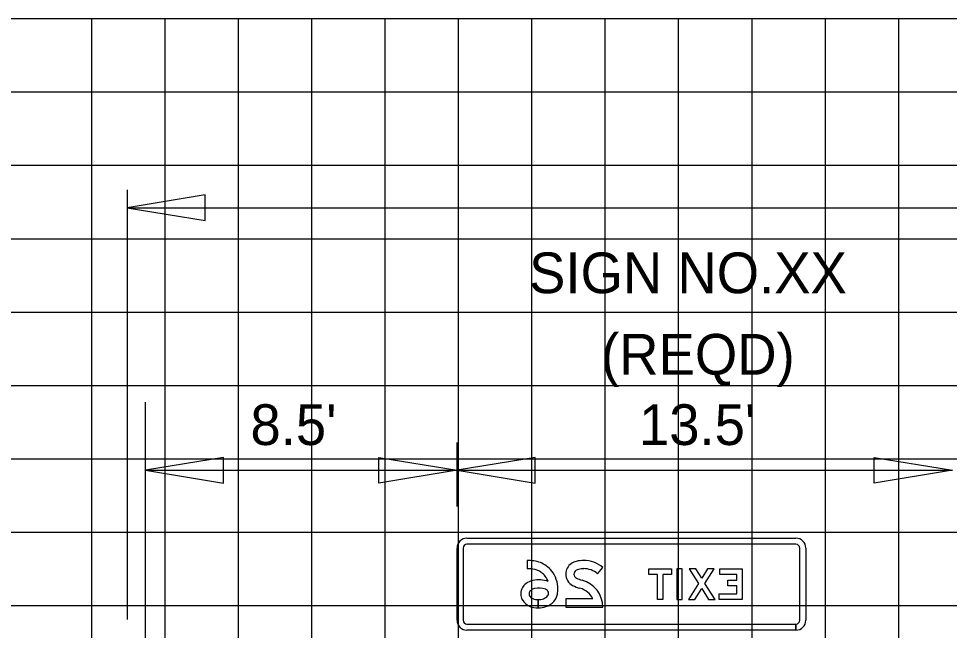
# Model space of a CAD drawing. Extents: x 1797809 to 2198143, y 249608 to 1237864.
# Drawn here: x 2197302.09 to 2197327.47, y 1237206.43 to 1237223.11 of the extents above; entities that cross this region are included whole.
import ezdxf

# ---------------------------------------------------------------- set-up
doc = ezdxf.new("R2010")
doc.units = 0
for name, color, linetype in [('3', 7, 'Continuous'), ('Default', 7, 'Continuous'), ('GSBWFILL', 7, 'Continuous'), ('GSCOLORFILL', 7, 'Continuous'), ('GSDIMS', 7, 'Continuous'), ('GSOUTLINE', 7, 'Continuous'), ('GSSHT', 7, 'Continuous'), ('Level 55', 7, 'Continuous')]:
    doc.layers.add(name, color=color, linetype=linetype)

msp = doc.modelspace()

# ---------------------------------------------------------------- linework, layer by layer
at = {"layer": '3'}
for p, q in [((2197305.049, 1237218.437), (2197305.049, 1237206.72)), ((2197305.049, 1237217.95), (2197391.106, 1237217.95))]:
    msp.add_line(p, q, dxfattribs=at)
at = {"layer": 'Default'}
msp.add_line((2197305.549, 1237205.108), (2197305.549, 1237212.648), dxfattribs=at)
at = {"layer": 'GSBWFILL'}
for points in [[(2197315.96, 1237208.333), (2197315.96, 1237208.108)], [(2197317.877, 1237207.97), (2197318.022, 1237208.142)], [(2197316.258, 1237207.265), (2197316.258, 1237207.04)], [(2197316.258, 1237207.04), (2197316.258, 1237207.265)], [(2197317.747, 1237207.286), (2197317.01, 1237207.286), (2197317.01, 1237207.061), (2197318.022, 1237207.061)]]:
    msp.add_lwpolyline(points, dxfattribs=at)
for points in [[(2197319.897, 1237207.953), (2197319.66, 1237207.953), (2197319.66, 1237207.27), (2197319.51, 1237207.27), (2197319.51, 1237207.953), (2197319.272, 1237207.953), (2197319.272, 1237208.103), (2197319.897, 1237208.103)], [(2197320.189, 1237207.27), (2197320.189, 1237208.103), (2197320.039, 1237208.103), (2197320.039, 1237207.27)], [(2197320.533, 1237207.27), (2197320.718, 1237207.565), (2197320.903, 1237207.27), (2197321.08, 1237207.27), (2197320.806, 1237207.706), (2197321.055, 1237208.103), (2197320.878, 1237208.103), (2197320.718, 1237207.847), (2197320.558, 1237208.103), (2197320.38, 1237208.103), (2197320.629, 1237207.706), (2197320.355, 1237207.27)], [(2197321.197, 1237207.42), (2197321.672, 1237207.42), (2197321.672, 1237207.644), (2197321.426, 1237207.644), (2197321.426, 1237207.794), (2197321.672, 1237207.794), (2197321.672, 1237207.953), (2197321.21, 1237207.953), (2197321.21, 1237208.103), (2197321.822, 1237208.103), (2197321.822, 1237207.27), (2197321.197, 1237207.27)]]:
    msp.add_lwpolyline(points, close=True, dxfattribs=at)
for centre, major_axis, start_param, end_param in [((2197315.96, 1237206.981), (0, -1.352), 3.007438, 3.141593), ((2197317.5, 1237207.543), (0, -0.79), 3.141593, 3.401668), ((2197317.5, 1237207.527), (0, -0.807), 2.437833, 3.141593), ((2197315.96, 1237206.981), (0, -1.127), 3.007438, 3.141593), ((2197316.044, 1237207.598), (0, -0.505), 2.503122, 3.007438), ((2197316.044, 1237207.598), (0, -0.73), 2.503122, 3.007438), ((2197315.947, 1237207.467), (0, -0.893), 2.274779, 2.503129), ((2197317.351, 1237207.962), (0, -0.342), 3.717847, 4.712389), ((2197317.415, 1237207.864), (0, -0.458), 3.401668, 3.717847), ((2197317.415, 1237207.864), (0, -0.233), 3.401668, 3.717847), ((2197317.5, 1237207.543), (0, -0.565), 3.141593, 3.401668), ((2197317.5, 1237207.527), (0, -0.582), 2.437833, 3.141593), ((2197315.947, 1237207.467), (0, -0.668), 2.281348, 2.503131), ((2197316, 1237207.553), (0, -0.572), 1.946387, 2.228676), ((2197316, 1237207.553), (0, -0.797), 1.570796, 2.236187), ((2197317.359, 1237207.962), (0, -0.349), 4.712389, 5.798451), ((2197317.351, 1237207.962), (0, -0.117), 3.717847, 4.712389), ((2197317.359, 1237207.962), (0, -0.124), 4.712389, 5.798451), ((2197317.629, 1237208.475), (0, -0.704), 5.798451, 6.032655), ((2197316.137, 1237207.421), (0, -0.352), 4.186921, 4.712389), ((2197316.122, 1237207.43), (0, -0.335), 3.790286, 4.186921), ((2197316.214, 1237207.309), (0, -0.487), 3.334761, 3.790282), ((2197316.214, 1237207.309), (0, -0.262), 3.334763, 3.790278), ((2197316.279, 1237206.973), (0, -0.829), 2.831599, 3.334759), ((2197316.279, 1237206.973), (0, -0.604), 2.831599, 3.334759), ((2197317.629, 1237208.475), (0, -0.929), 5.798451, 6.032655), ((2197317.267, 1237207.061), (0, -0.53), 2.009535, 2.891063), ((2197317.267, 1237207.061), (0, -0.755), 1.570796, 2.891063), ((2197316.124, 1237207.421), (0, -0.34), 4.712389, 5.195335), ((2197316.137, 1237207.421), (0, -0.127), 4.186921, 4.712389), ((2197316.124, 1237207.421), (0, -0.115), 4.712389, 5.163692), ((2197316.186, 1237207.47), (0, -0.192), 5.252339, 5.909908), ((2197316.122, 1237207.43), (0, -0.11), 3.790286, 4.186921), ((2197316.314, 1237207.548), (0, -0.274), 0.317835, 0.837468), ((2197316.422, 1237207.436), (0, -0.119), 0.925029, 2.790003), ((2197316.387, 1237207.483), (0, -0.402), 0.837468, 1.392674), ((2197316.131, 1237207.553), (0, -0.666), 1.356974, 1.570796), ((2197316.186, 1237207.47), (0, -0.417), 5.230268, 5.909903), ((2197316.258, 1237207.654), (0, -0.615), 5.909899, 6.283134), ((2197316.258, 1237207.654), (0, -0.39), 5.909899, 6.283105), ((2197316.258, 1237207.719), (0, -0.454), 0, 0.317835), ((2197316.258, 1237207.719), (0, -0.679), 0, 0.317835), ((2197316.314, 1237207.548), (0, -0.499), 0.317835, 0.837468)]:
    msp.add_ellipse(centre, major_axis=major_axis, ratio=0.999994, start_param=start_param, end_param=end_param, dxfattribs=at)
at = {"layer": 'GSCOLORFILL'}
for p, q in [((2197314.318, 1237208.941), (2197323.285, 1237208.941)), ((2197314.047, 1237206.703), (2197314.047, 1237208.67)), ((2197314.214, 1237208.67), (2197314.214, 1237206.703)), ((2197323.285, 1237208.774), (2197314.318, 1237208.774)), ((2197323.389, 1237206.703), (2197323.389, 1237208.67)), ((2197323.555, 1237208.67), (2197323.555, 1237206.703)), ((2197314.318, 1237206.599), (2197323.283, 1237206.599)), ((2197323.283, 1237206.599), (2197323.283, 1237206.432)), ((2197323.285, 1237206.432), (2197323.285, 1237206.599)), ((2197323.283, 1237206.432), (2197314.318, 1237206.432))]:
    msp.add_line(p, q, dxfattribs=at)
for points in [[(2197315.96, 1237208.333), (2197315.96, 1237208.108)], [(2197317.877, 1237207.97), (2197318.022, 1237208.142)], [(2197316.258, 1237207.265), (2197316.258, 1237207.04)], [(2197316.258, 1237207.04), (2197316.258, 1237207.265)], [(2197317.747, 1237207.286), (2197317.01, 1237207.286), (2197317.01, 1237207.061), (2197318.022, 1237207.061)]]:
    msp.add_lwpolyline(points, dxfattribs=at)
for points in [[(2197319.897, 1237207.953), (2197319.66, 1237207.953), (2197319.66, 1237207.27), (2197319.51, 1237207.27), (2197319.51, 1237207.953), (2197319.272, 1237207.953), (2197319.272, 1237208.103), (2197319.897, 1237208.103)], [(2197320.189, 1237207.27), (2197320.189, 1237208.103), (2197320.039, 1237208.103), (2197320.039, 1237207.27)], [(2197320.533, 1237207.27), (2197320.718, 1237207.565), (2197320.903, 1237207.27), (2197321.08, 1237207.27), (2197320.806, 1237207.706), (2197321.055, 1237208.103), (2197320.878, 1237208.103), (2197320.718, 1237207.847), (2197320.558, 1237208.103), (2197320.38, 1237208.103), (2197320.629, 1237207.706), (2197320.355, 1237207.27)], [(2197321.197, 1237207.42), (2197321.672, 1237207.42), (2197321.672, 1237207.644), (2197321.426, 1237207.644), (2197321.426, 1237207.794), (2197321.672, 1237207.794), (2197321.672, 1237207.953), (2197321.21, 1237207.953), (2197321.21, 1237208.103), (2197321.822, 1237208.103), (2197321.822, 1237207.27), (2197321.197, 1237207.27)]]:
    msp.add_lwpolyline(points, close=True, dxfattribs=at)
for centre, radius, start, end in [((2197314.318, 1237208.67), 0.271, 90, 180), ((2197323.285, 1237208.67), 0.271, 0, 90), ((2197314.318, 1237208.67), 0.104, 90, 180), ((2197323.285, 1237208.67), 0.104, 0, 90), ((2197314.318, 1237206.703), 0.271, 180, 270), ((2197314.318, 1237206.703), 0.104, 180, 270), ((2197323.285, 1237206.703), 0.271, 270, 0), ((2197323.285, 1237206.703), 0.104, 270, 0)]:
    msp.add_arc(centre, radius, start, end, dxfattribs=at)
for centre, major_axis, start_param, end_param in [((2197315.96, 1237206.981), (0, -1.352), 3.007438, 3.141593), ((2197317.5, 1237207.543), (0, -0.79), 3.141593, 3.401668), ((2197317.5, 1237207.527), (0, -0.807), 2.437833, 3.141593), ((2197315.96, 1237206.981), (0, -1.127), 3.007438, 3.141593), ((2197316.044, 1237207.598), (0, -0.505), 2.503122, 3.007438), ((2197316.044, 1237207.598), (0, -0.73), 2.503122, 3.007438), ((2197315.947, 1237207.467), (0, -0.893), 2.274779, 2.503129), ((2197317.351, 1237207.962), (0, -0.342), 3.717847, 4.712389), ((2197317.415, 1237207.864), (0, -0.458), 3.401668, 3.717847), ((2197317.415, 1237207.864), (0, -0.233), 3.401668, 3.717847), ((2197317.5, 1237207.543), (0, -0.565), 3.141593, 3.401668), ((2197317.5, 1237207.527), (0, -0.582), 2.437833, 3.141593), ((2197315.947, 1237207.467), (0, -0.668), 2.281348, 2.503131), ((2197316, 1237207.553), (0, -0.572), 1.946387, 2.228676), ((2197316, 1237207.553), (0, -0.797), 1.570796, 2.236187), ((2197317.359, 1237207.962), (0, -0.349), 4.712389, 5.798451), ((2197317.351, 1237207.962), (0, -0.117), 3.717847, 4.712389), ((2197317.359, 1237207.962), (0, -0.124), 4.712389, 5.798451), ((2197317.629, 1237208.475), (0, -0.704), 5.798451, 6.032655), ((2197316.137, 1237207.421), (0, -0.352), 4.186921, 4.712389), ((2197316.122, 1237207.43), (0, -0.335), 3.790286, 4.186921), ((2197316.214, 1237207.309), (0, -0.487), 3.334761, 3.790282), ((2197316.214, 1237207.309), (0, -0.262), 3.334763, 3.790278), ((2197316.279, 1237206.973), (0, -0.829), 2.831599, 3.334759), ((2197316.279, 1237206.973), (0, -0.604), 2.831599, 3.334759), ((2197317.629, 1237208.475), (0, -0.929), 5.798451, 6.032655), ((2197317.267, 1237207.061), (0, -0.53), 2.009535, 2.891063), ((2197317.267, 1237207.061), (0, -0.755), 1.570796, 2.891063), ((2197316.124, 1237207.421), (0, -0.34), 4.712389, 5.195335), ((2197316.137, 1237207.421), (0, -0.127), 4.186921, 4.712389), ((2197316.124, 1237207.421), (0, -0.115), 4.712389, 5.163692), ((2197316.186, 1237207.47), (0, -0.192), 5.252339, 5.909908), ((2197316.122, 1237207.43), (0, -0.11), 3.790286, 4.186921), ((2197316.314, 1237207.548), (0, -0.274), 0.317835, 0.837468), ((2197316.422, 1237207.436), (0, -0.119), 0.925029, 2.790003), ((2197316.387, 1237207.483), (0, -0.402), 0.837468, 1.392674), ((2197316.131, 1237207.553), (0, -0.666), 1.356974, 1.570796), ((2197316.186, 1237207.47), (0, -0.417), 5.230268, 5.909903), ((2197316.258, 1237207.654), (0, -0.615), 5.909899, 6.283134), ((2197316.258, 1237207.654), (0, -0.39), 5.909899, 6.283105), ((2197316.258, 1237207.719), (0, -0.454), 0, 0.317835), ((2197316.258, 1237207.719), (0, -0.679), 0, 0.317835), ((2197316.314, 1237207.548), (0, -0.499), 0.317835, 0.837468)]:
    msp.add_ellipse(centre, major_axis=major_axis, ratio=0.999994, start_param=start_param, end_param=end_param, dxfattribs=at)
at = {"layer": 'GSDIMS'}
for p, q in [((2197314.047, 1237209.808), (2197314.047, 1237211.549)), ((2197305.549, 1237210.791), (2197314.047, 1237210.791)), ((2197314.047, 1237210.791), (2197327.551, 1237210.791))]:
    msp.add_line(p, q, dxfattribs=at)
for points in [[(2197305.049, 1237217.95), (2197307.177, 1237217.603), (2197307.177, 1237218.298)], [(2197305.549, 1237210.791), (2197307.677, 1237210.444), (2197307.677, 1237211.139)], [(2197314.047, 1237210.791), (2197311.919, 1237210.444), (2197311.919, 1237211.139)], [(2197314.047, 1237210.791), (2197316.175, 1237210.444), (2197316.175, 1237211.139)], [(2197327.551, 1237210.791), (2197325.423, 1237210.444), (2197325.423, 1237211.139)]]:
    msp.add_lwpolyline(points, close=True, dxfattribs=at)
at = {"layer": 'GSOUTLINE'}
for points in [[(2197315.96, 1237208.333), (2197315.96, 1237208.108)], [(2197317.877, 1237207.97), (2197318.022, 1237208.142)], [(2197317.747, 1237207.286), (2197317.01, 1237207.286), (2197317.01, 1237207.061), (2197318.022, 1237207.061)]]:
    msp.add_lwpolyline(points, dxfattribs=at)
for points in [[(2197319.897, 1237207.953), (2197319.66, 1237207.953), (2197319.66, 1237207.27), (2197319.51, 1237207.27), (2197319.51, 1237207.953), (2197319.272, 1237207.953), (2197319.272, 1237208.103), (2197319.897, 1237208.103)], [(2197320.189, 1237207.27), (2197320.189, 1237208.103), (2197320.039, 1237208.103), (2197320.039, 1237207.27)], [(2197320.533, 1237207.27), (2197320.718, 1237207.565), (2197320.903, 1237207.27), (2197321.08, 1237207.27), (2197320.806, 1237207.706), (2197321.055, 1237208.103), (2197320.878, 1237208.103), (2197320.718, 1237207.847), (2197320.558, 1237208.103), (2197320.38, 1237208.103), (2197320.629, 1237207.706), (2197320.355, 1237207.27)], [(2197321.197, 1237207.42), (2197321.672, 1237207.42), (2197321.672, 1237207.644), (2197321.426, 1237207.644), (2197321.426, 1237207.794), (2197321.672, 1237207.794), (2197321.672, 1237207.953), (2197321.21, 1237207.953), (2197321.21, 1237208.103), (2197321.822, 1237208.103), (2197321.822, 1237207.27), (2197321.197, 1237207.27)]]:
    msp.add_lwpolyline(points, close=True, dxfattribs=at)
for centre, major_axis, start_param, end_param in [((2197315.96, 1237206.981), (0, -1.352), 3.007438, 3.141593), ((2197317.5, 1237207.543), (0, -0.79), 3.141593, 3.401668), ((2197317.5, 1237207.527), (0, -0.807), 2.437833, 3.141593), ((2197315.96, 1237206.981), (0, -1.127), 3.007438, 3.141593), ((2197316.044, 1237207.598), (0, -0.505), 2.503122, 3.007438), ((2197316.044, 1237207.598), (0, -0.73), 2.503122, 3.007438), ((2197315.947, 1237207.467), (0, -0.893), 2.274779, 2.503129), ((2197317.351, 1237207.962), (0, -0.342), 3.717847, 4.712389), ((2197317.415, 1237207.864), (0, -0.458), 3.401668, 3.717847), ((2197317.415, 1237207.864), (0, -0.233), 3.401668, 3.717847), ((2197317.5, 1237207.543), (0, -0.565), 3.141593, 3.401668), ((2197317.5, 1237207.527), (0, -0.582), 2.437833, 3.141593), ((2197315.947, 1237207.467), (0, -0.668), 2.281348, 2.503131), ((2197316, 1237207.553), (0, -0.572), 1.946387, 2.228676), ((2197316, 1237207.553), (0, -0.797), 1.570796, 2.236187), ((2197317.359, 1237207.962), (0, -0.349), 4.712389, 5.798451), ((2197317.351, 1237207.962), (0, -0.117), 3.717847, 4.712389), ((2197317.359, 1237207.962), (0, -0.124), 4.712389, 5.798451), ((2197317.629, 1237208.475), (0, -0.704), 5.798451, 6.032655), ((2197316.137, 1237207.421), (0, -0.352), 4.186921, 4.712389), ((2197316.122, 1237207.43), (0, -0.335), 3.790286, 4.186921), ((2197316.214, 1237207.309), (0, -0.487), 3.334761, 3.790282), ((2197316.214, 1237207.309), (0, -0.262), 3.334763, 3.790278), ((2197316.279, 1237206.973), (0, -0.829), 2.831599, 3.334759), ((2197316.279, 1237206.973), (0, -0.604), 2.831599, 3.334759), ((2197317.629, 1237208.475), (0, -0.929), 5.798451, 6.032655), ((2197317.267, 1237207.061), (0, -0.53), 2.009535, 2.891063), ((2197317.267, 1237207.061), (0, -0.755), 1.570796, 2.891063), ((2197316.124, 1237207.421), (0, -0.34), 4.712389, 5.195335), ((2197316.137, 1237207.421), (0, -0.127), 4.186921, 4.712389), ((2197316.124, 1237207.421), (0, -0.115), 4.712389, 5.163692), ((2197316.186, 1237207.47), (0, -0.192), 5.252339, 5.909908), ((2197316.122, 1237207.43), (0, -0.11), 3.790286, 4.186921), ((2197316.314, 1237207.548), (0, -0.274), 0.317835, 0.837468), ((2197316.422, 1237207.436), (0, -0.119), 0.925029, 2.790003), ((2197316.387, 1237207.483), (0, -0.402), 0.837468, 1.392674), ((2197316.131, 1237207.553), (0, -0.666), 1.356974, 1.570796), ((2197316.186, 1237207.47), (0, -0.417), 5.230268, 5.909903), ((2197316.258, 1237207.654), (0, -0.615), 5.909899, 6.283185), ((2197316.258, 1237207.654), (0, -0.39), 5.909899, 6.283185), ((2197316.258, 1237207.719), (0, -0.454), 0, 0.317835), ((2197316.258, 1237207.719), (0, -0.679), 0, 0.317835), ((2197316.314, 1237207.548), (0, -0.499), 0.317835, 0.837468)]:
    msp.add_ellipse(centre, major_axis=major_axis, ratio=0.999994, start_param=start_param, end_param=end_param, dxfattribs=at)
at = {"layer": 'GSSHT'}
for p, q in [((2197288.089, 1237223.106), (2197408.089, 1237223.106)), ((2197304.089, 1237163.106), (2197304.089, 1237223.106)), ((2197306.089, 1237163.106), (2197306.089, 1237223.106)), ((2197308.089, 1237163.106), (2197308.089, 1237223.106)), ((2197310.089, 1237163.106), (2197310.089, 1237223.106)), ((2197312.089, 1237163.106), (2197312.089, 1237223.106)), ((2197314.089, 1237163.106), (2197314.089, 1237223.106)), ((2197316.089, 1237163.106), (2197316.089, 1237223.106)), ((2197318.089, 1237163.106), (2197318.089, 1237223.106)), ((2197320.089, 1237163.106), (2197320.089, 1237223.106)), ((2197322.089, 1237163.106), (2197322.089, 1237223.106)), ((2197324.089, 1237163.106), (2197324.089, 1237223.106)), ((2197326.089, 1237163.106), (2197326.089, 1237223.106)), ((2197288.089, 1237221.106), (2197408.089, 1237221.106)), ((2197288.089, 1237219.106), (2197408.089, 1237219.106)), ((2197288.089, 1237217.106), (2197408.089, 1237217.106)), ((2197288.089, 1237215.106), (2197408.089, 1237215.106)), ((2197288.089, 1237213.106), (2197408.089, 1237213.106)), ((2197288.089, 1237211.106), (2197408.089, 1237211.106)), ((2197288.089, 1237209.106), (2197408.089, 1237209.106)), ((2197288.089, 1237207.106), (2197408.089, 1237207.106))]:
    msp.add_line(p, q, dxfattribs=at)

# ---------------------------------------------------------------- texts
at = {"layer": 'Level 55'}
for s, p in [('SIGN NO.XX', (2197316.011, 1237215.619)), ('(REQD)', (2197317.974, 1237213.398)), ("8.5'", (2197308.414, 1237211.48)), ("13.5'", (2197319.006, 1237211.48))]:
    msp.add_text(s, height=1.1105, dxfattribs=at).set_placement(p)

doc.saveas('drawing.dxf')
